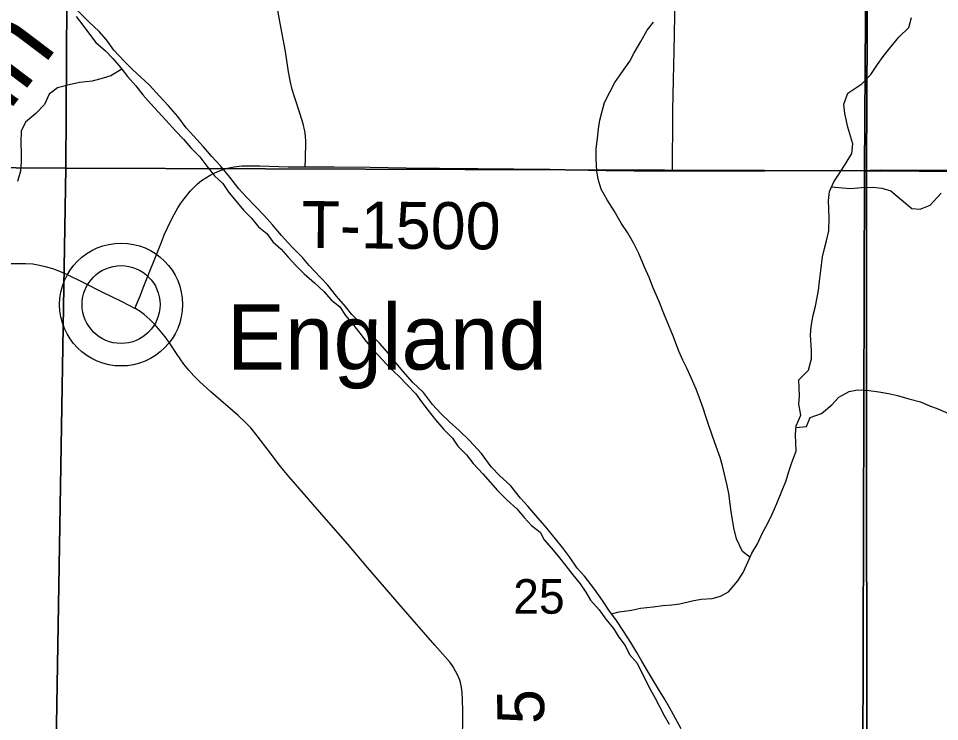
# Model space of a CAD drawing. Extents: x 1874609 to 2204689, y 815661 to 1281160.
# Drawn here: x 2039959 to 2045844, y 1032045 to 1036541 of the extents above; entities that cross this region are included whole.
import ezdxf

# ---------------------------------------------------------------- set-up
doc = ezdxf.new("R2010")
doc.units = 0
for name, color, linetype in [('GM_X_County_Road', 7, 'Continuous'), ('GM_X_County_Road_Text', 7, 'Continuous'), ('GM_X_Major_River', 7, 'Continuous'), ('GM_X_Minor_River', 7, 'Continuous'), ('GM_X_Minor_River_Text', 7, 'Continuous'), ('GM_X_Section', 7, 'Continuous'), ('GM_X_Section_Text', 7, 'Continuous'), ('GM_X_Township', 7, 'Continuous'), ('GM_X_Township_Road', 7, 'Continuous'), ('GM_X_Township_Road_Text', 7, 'Continuous'), ('GM_X_Unincorporated', 7, 'Continuous'), ('GM_X_Unincorporated_Location', 7, 'Continuous'), ('GM_X_Unincorporated_Text', 7, 'Continuous')]:
    doc.layers.add(name, color=color, linetype=linetype)

msp = doc.modelspace()

# ---------------------------------------------------------------- linework, layer by layer
at = {"layer": 'GM_X_County_Road'}
for points in [[(2040703.5, 1034686.6), (2040622.6, 1034728.6), (2040489.9, 1034793.8), (2040372.5, 1034852.7), (2040269.4, 1034902.9), (2040224.5, 1034922.5), (2040178.6, 1034939.7), (2040131.8, 1034953.8), (2040084.2, 1034964.3), (2040052, 1034968.9), (2040003.3, 1034972.2), (2039872, 1034972.8)], [(2042796.6, 1031886.3), (2042798.4, 1032115.8), (2042797, 1032181.3), (2042794.1, 1032230.3), (2042790.5, 1032262.5), (2042784.2, 1032294.2), (2042779.7, 1032309.6), (2042767.4, 1032339.4), (2042752.6, 1032368.3), (2042735.8, 1032396.1), (2042717, 1032422.4), (2042685.7, 1032459.9), (2042620.4, 1032533.5), (2042405.2, 1032781.4), (2042297.3, 1032905.2), (2042190.3, 1033029.7), (2042062.9, 1033179.6), (2041911.8, 1033352.2), (2041772.3, 1033513.4), (2041686.4, 1033612.8), (2041634.2, 1033676.3), (2041554.7, 1033781), (2041484.6, 1033871.9), (2041443.2, 1033922.6), (2041410.1, 1033958.5), (2041362.3, 1034003), (2041188.7, 1034153.7), (2041115.7, 1034220.1), (2041080.5, 1034254.8), (2041047, 1034291.3), (2041016.4, 1034330.2), (2040970.1, 1034398.3), (2040924.5, 1034466.4), (2040895.7, 1034506), (2040865.1, 1034544.4), (2040832.8, 1034581.2), (2040798.4, 1034616.2), (2040762.1, 1034648.3), (2040736.6, 1034666.9), (2040709.7, 1034683.4), (2040703.5, 1034686.6)]]:
    msp.add_lwpolyline(points, dxfattribs=at)
at = {"layer": 'GM_X_Major_River'}
for points in [[(2043390.2, 1033212.6), (2043323.9, 1033294.5), (2043277.7, 1033348.5), (2043213.4, 1033422.4), (2043167.2, 1033474.3), (2043102.8, 1033554.3), (2043034.6, 1033616.2), (2042980.3, 1033674.1), (2042918, 1033760), (2042841.6, 1033841.9), (2042775.3, 1033905.8), (2042713.1, 1033961.8), (2042658.9, 1034015.7), (2042604.6, 1034073.6), (2042546.3, 1034149.5), (2042480, 1034213.5), (2042417.7, 1034283.4), (2042373.5, 1034337.3), (2042313.2, 1034411.3), (2042265, 1034465.2), (2042212.8, 1034517.1), (2042152.5, 1034581.1), (2042090.2, 1034647), (2042048, 1034698.9), (2041991.7, 1034764.9), (2041935.4, 1034834.8), (2041887.2, 1034886.8), (2041816.9, 1034960.7), (2041774.7, 1035012.6), (2041706.4, 1035080.5), (2041640.1, 1035152.4), (2041581.8, 1035220.4), (2041529.5, 1035280.3), (2041475.3, 1035336.2), (2041415, 1035400.2), (2041366.8, 1035452.1), (2041310.5, 1035526.1), (2041250.2, 1035598), (2041191.9, 1035659.9), (2041141.7, 1035719.9), (2041077.4, 1035789.8), (2041031.2, 1035841.7), (2040976.9, 1035913.7), (2040918.6, 1035981.6), (2040860.3, 1036043.6), (2040796, 1036113.5), (2040741.8, 1036165.4), (2040689.6, 1036213.3), (2040637.4, 1036265.2), (2040569, 1036339.2), (2040522.8, 1036405.1), (2040474.6, 1036457.1), (2040408.3, 1036519), (2040331.9, 1036596.9)], [(2040328.2, 1036554), (2040369.9, 1036497.7), (2040413.7, 1036441.3), (2040453.4, 1036387), (2040515.2, 1036334.5), (2040563, 1036284.2), (2040612.8, 1036225.8), (2040656.5, 1036169.4), (2040708.2, 1036111), (2040754, 1036052.6), (2040805.7, 1035994.2), (2040851.5, 1035943.9), (2040901.3, 1035891.5), (2040963, 1035823), (2041014.7, 1035768.6), (2041060.5, 1035714.2), (2041118.2, 1035655.8), (2041162, 1035597.4), (2041211.7, 1035535), (2041265.5, 1035484.7), (2041303.2, 1035428.3), (2041349, 1035374), (2041396.7, 1035315.6), (2041446.5, 1035265.2), (2041492.3, 1035208.8), (2041546.1, 1035166.5), (2041583.8, 1035112.1), (2041637.7, 1035065.7), (2041683.4, 1035015.4), (2041733.2, 1034959), (2041785, 1034908.6), (2041850.7, 1034850.1), (2041910.5, 1034795.7), (2041956.3, 1034741.3), (2042012.1, 1034696.9), (2042049.8, 1034642.6), (2042093.6, 1034588.2), (2042141.3, 1034527.9), (2042181.1, 1034475.5), (2042228.8, 1034417.2), (2042282.6, 1034360.7), (2042334.3, 1034304.3), (2042390.1, 1034253.9), (2042439.9, 1034199.5), (2042497.6, 1034141.1), (2042533.4, 1034088.8), (2042577.2, 1034034.4), (2042622.9, 1033974.1)], [(2042622.9, 1033974.1), (2042676.6, 1033913.7), (2042732.4, 1033857.2), (2042766.1, 1033806.9), (2042821.9, 1033750.5), (2042863.6, 1033696.2), (2042925.4, 1033629.7), (2042973.1, 1033575.3), (2043020.9, 1033523), (2043082.6, 1033460.5), (2043142.4, 1033406.1), (2043190.1, 1033349.7), (2043237.9, 1033299.3), (2043291.8, 1033256.9), (2043317.5, 1033206.7), (2043365.3, 1033154.3), (2043417, 1033091.9), (2043456.8, 1033041.6), (2043500.5, 1032983.2), (2043548.3, 1032926.9), (2043584, 1032872.5), (2043613.8, 1032822.3), (2043669.5, 1032759.9), (2043711.2, 1032699.5), (2043761, 1032641.1), (2043794.7, 1032584.8), (2043836.5, 1032530.5), (2043864.2, 1032474.2), (2043911.9, 1032417.8), (2043969.4, 1032301.3), (2043997.1, 1032247), (2044026.9, 1032194.8), (2044054.6, 1032140.5), (2044084.3, 1032084.2), (2044116.1, 1032028)], [(2044192.9, 1031999), (2044156.7, 1032065), (2044118.4, 1032135), (2044086.2, 1032191), (2044048, 1032253), (2044015.8, 1032305), (2043977.6, 1032369), (2043941.3, 1032431), (2043909.1, 1032487), (2043870.9, 1032551), (2043824.6, 1032622.9), (2043776.3, 1032696.9), (2043736.1, 1032750.9), (2043691.8, 1032818.9), (2043639.6, 1032890.8), (2043575.2, 1032974.8), (2043529, 1033026.7), (2043480.7, 1033098.7), (2043434.5, 1033158.6), (2043390.2, 1033212.6)]]:
    msp.add_lwpolyline(points, dxfattribs=at)
at = {"layer": 'GM_X_Minor_River'}
for points in [[(2044633.2, 1033094.9), (2044586.2, 1033132.1), (2044545.9, 1033214.1), (2044529.7, 1033284.2), (2044521.5, 1033334.3), (2044513.3, 1033388.3), (2044507.2, 1033438.4), (2044497, 1033502.5), (2044486.8, 1033554.5), (2044458.4, 1033680.7), (2044442.2, 1033732.7), (2044418, 1033804.7), (2044391.7, 1033876.8), (2044369.5, 1033938.8), (2044351.3, 1033994.8), (2044333.1, 1034048.9), (2044314.9, 1034102.9), (2044288.7, 1034170.9), (2044258.5, 1034239), (2044230.2, 1034305), (2044204.1, 1034357), (2044177.8, 1034413), (2044143.5, 1034505.1), (2044107.2, 1034593.1), (2044087, 1034643.1), (2044050.7, 1034735.2), (2044012.4, 1034823.2), (2043990.2, 1034881.2), (2043960, 1034951.2), (2043923.7, 1035037.3), (2043891.4, 1035101.3), (2043851.2, 1035171.3), (2043810.9, 1035231.3), (2043764.6, 1035311.2), (2043720.4, 1035381.2), (2043682.1, 1035449.2), (2043663.9, 1035513.3), (2043653.7, 1035567.3), (2043649.5, 1035641.4), (2043651.3, 1035705.6), (2043659.1, 1035775.7), (2043664.9, 1035835.8), (2043672.8, 1035889.9), (2043686.7, 1035940.1), (2043704.5, 1036004.2), (2043740.3, 1036074.5), (2043770.2, 1036130.7), (2043814.1, 1036194.9), (2043866, 1036267.2), (2043893.8, 1036321.4), (2043935.7, 1036393.6), (2043975.5, 1036465.8), (2044017.4, 1036518.1)], [(2043748.7, 1032734), (2043796.2, 1032747.1), (2043876.3, 1032757.3), (2043934.3, 1032769.5), (2044014.4, 1032779.8), (2044076.5, 1032788), (2044134.5, 1032792.2), (2044184.6, 1032798.3), (2044264.7, 1032816.6), (2044320.7, 1032826.8), (2044390.8, 1032833), (2044444.8, 1032847.2), (2044496.8, 1032875.4), (2044554.7, 1032945.7), (2044588.6, 1032997.9), (2044622.4, 1033068.1), (2044644.3, 1033122.3), (2044680.2, 1033182.5), (2044714, 1033252.7), (2044743.9, 1033308.9), (2044775.8, 1033371.1), (2044805.6, 1033439.3), (2044837.4, 1033517.5), (2044861.3, 1033579.7), (2044883.1, 1033649.9), (2044901, 1033702), (2044928.8, 1033774.2), (2044926.6, 1033826.3), (2044924.5, 1033880.4), (2044928.3, 1033936.5), (2044958.2, 1034004.7), (2044945.9, 1034074.8), (2044949.8, 1034128.9), (2044947.6, 1034179), (2044945.5, 1034231.1), (2045007.4, 1034291.4), (2045025.2, 1034363.5), (2045027.1, 1034415.6), (2045020.7, 1034517.8), (2045024.6, 1034571.9), (2045036.4, 1034644), (2045052.2, 1034702.2), (2045070, 1034802.4), (2045077.8, 1034860.5), (2045085.6, 1034928.7), (2045095.4, 1035016.8), (2045109.3, 1035069), (2045121.1, 1035119.1), (2045137, 1035183.2), (2045138.7, 1035263.4), (2045136.5, 1035323.5), (2045134.4, 1035377.6), (2045140.2, 1035433.7), (2045168.1, 1035495.9), (2045202, 1035548.1), (2045247.8, 1035618.3), (2045283.7, 1035678.5), (2045289.5, 1035738.7), (2045257.2, 1035846.7), (2045238.9, 1035932.8), (2045232.7, 1035992.9), (2045258.5, 1036063.1), (2045348.5, 1036123.5), (2045404.4, 1036181.8), (2045448.3, 1036246), (2045484.2, 1036298.2), (2045526.1, 1036350.4), (2045584, 1036420.7), (2045647.9, 1036483), (2045665.7, 1036547.2)], [(2040619.1, 1036217.5), (2040549.5, 1036174.8), (2040499.5, 1036158.6), (2040429.4, 1036140.4), (2040349.4, 1036132.1), (2040283.3, 1036115.9), (2040209.2, 1036097.6), (2040155.3, 1036057.4), (2040125.4, 1035991.2), (2040069.5, 1035932.9), (2040003.6, 1035878.6), (2039975.7, 1035820.5), (2039973.9, 1035748.3), (2039976.1, 1035680.2), (2039976.3, 1035626.1), (2039972.5, 1035564), (2039952.6, 1035497.8)], [(2045154.2, 1035464.9), (2045224.3, 1035458), (2045276.4, 1035454.1), (2045346.4, 1035460.4), (2045418.5, 1035462.6), (2045474.6, 1035454.8), (2045532.8, 1035438.9), (2045601, 1035381), (2045667.3, 1035325.1), (2045721.4, 1035321.3), (2045783.4, 1035347.5), (2045855.3, 1035423.9)], [(2044927.6, 1033925.8), (2044994.4, 1033932.7), (2045018.3, 1033988.9), (2045090.3, 1034015.2), (2045156.2, 1034069.4), (2045200.2, 1034119.7), (2045266.2, 1034155.9), (2045320.2, 1034166.1), (2045394.3, 1034162.3), (2045456.4, 1034154.5), (2045518.6, 1034142.7), (2045574.7, 1034130.8), (2045648.8, 1034109), (2045723, 1034089.2), (2045775.1, 1034065.3), (2045833.3, 1034045.5), (2045901.5, 1034015.7)]]:
    msp.add_lwpolyline(points, dxfattribs=at)
at = {"layer": 'GM_X_Section'}
for points in [[(2040294.3, 1040893.1), (2040262.9, 1035584.1), (2034872, 1035619.9), (2034947, 1040890.8)], [(2040294.3, 1040893.1), (2045397.3, 1040861), (2045399.6, 1040772.9), (2045363.8, 1035565.9), (2040262.9, 1035584.1)], [(2050755, 1040673.6), (2050614.9, 1035534.3), (2045363.8, 1035565.9), (2045399.6, 1040772.9)], [(2034872, 1035619.9), (2040262.9, 1035584.1), (2040171.6, 1030246.9), (2034817, 1030315)], [(2045363.8, 1035565.9), (2045350.4, 1030255), (2040171.6, 1030246.9), (2040262.9, 1035584.1)], [(2045363.8, 1035565.9), (2050614.9, 1035534.3), (2050567.4, 1030225.2), (2045350.4, 1030255)]]:
    msp.add_lwpolyline(points, close=True, dxfattribs=at)
at = {"layer": 'GM_X_Township'}
for points in [[(2034180.5, 1056965.4), (2038367, 1056943.1), (2042210.4, 1056922.6), (2044859.9, 1056908.1), (2045481.2, 1056908), (2045478.3, 1056323.1), (2045452.6, 1051074.7), (2045430.5, 1046572.3), (2045427.1, 1045868), (2045402.3, 1040822.5), (2045376.6, 1035587.6), (2045380.1, 1030286.7), (2045359.8, 1024926), (2043822, 1024940.9), (2040548.6, 1024972.7), (2037504.4, 1025002.2), (2030477.9, 1025070.5)], [(2072120.2, 1038512.6), (2072055.1, 1036106.6), (2072018.3, 1033424.1), (2071939.9, 1030867.8), (2071602.1, 1025081.7), (2071562, 1025081.6), (2069085.5, 1025066.6), (2063573.4, 1025018.6), (2058377.3, 1024992.2), (2055039.1, 1024975.2), (2052050.6, 1024960), (2045359.8, 1024926), (2045380.1, 1030286.7), (2045376.6, 1035587.6), (2045402.3, 1040822.5)]]:
    msp.add_lwpolyline(points, dxfattribs=at)
at = {"layer": 'GM_X_Township_Road'}
for points in [[(2041790.8, 1035592.2), (2041792.4, 1035640.8), (2041793.5, 1035673.6), (2041795, 1035722.7), (2041795.3, 1035755.2), (2041793.2, 1035787.4), (2041788.5, 1035819.4), (2041777.3, 1035867), (2041759.2, 1035929.8), (2041723, 1036038.8), (2041708.8, 1036086.2), (2041697.1, 1036134.2), (2041685.1, 1036198.9), (2041665.3, 1036328.7), (2041630.3, 1036522.3), (2041586.1, 1036764.4)], [(2044137.4, 1035566.2), (2044137.6, 1035608.4), (2044138.1, 1035674), (2044139.8, 1035821.5), (2044139.6, 1035903.5), (2044140.3, 1035952.8), (2044145.3, 1036149.8), (2044149.4, 1036330.5), (2044154.7, 1036675.4)], [(2040703.5, 1034686.6), (2040719.9, 1034726.8), (2040738.2, 1034771.7), (2040757, 1034819.3), (2040873.3, 1035111.6), (2040879.1, 1035126.6), (2040891.1, 1035156.8), (2040910.6, 1035201.5), (2040938.9, 1035260.8), (2040954.4, 1035288.1), (2040966, 1035310.1), (2040978.5, 1035331.1), (2040996.5, 1035359.1), (2041010.5, 1035377.8), (2041025.8, 1035398.6), (2041040.7, 1035416.8), (2041056.9, 1035436.7), (2041079.3, 1035460.7), (2041103.2, 1035483.1), (2041128.7, 1035503.8), (2041155.6, 1035522.4), (2041183.8, 1035539.1), (2041213.1, 1035553.9), (2041243.2, 1035566.9), (2041274.1, 1035577.8), (2041305.8, 1035586.2), (2041338, 1035592.4), (2041386.8, 1035597.9), (2041435.9, 1035599.6), (2041501.5, 1035598.4), (2041681.8, 1035593), (2041790.8, 1035592.2)], [(2041790.8, 1035592.2), (2041796.6, 1035592.2), (2041977, 1035592.5), (2042206.4, 1035589.4), (2042435.9, 1035586.9), (2042649, 1035583.5), (2042894.7, 1035581), (2042993, 1035579.9), (2043124.2, 1035579.1), (2043255.2, 1035577.6), (2043337.1, 1035576.9), (2043353.4, 1035576.5), (2043500.7, 1035572.8), (2043598.9, 1035570.8), (2043713.7, 1035568.9), (2043894, 1035566.5), (2044041.6, 1035565.5), (2044137.4, 1035566.2)], [(2044137.4, 1035566.2), (2044221.7, 1035566.8), (2044287.2, 1035566.4), (2044352.7, 1035566.1), (2044467.4, 1035565.8), (2044729.8, 1035565.9), (2045106.9, 1035568.7), (2045400, 1035571.3)], [(2045400, 1035571.3), (2045469.5, 1035572.5), (2045600.5, 1035570.9), (2045796.8, 1035570.4), (2045927.8, 1035570.2), (2046042.5, 1035570.2), (2046288.5, 1035570.7), (2046403.3, 1035570.4), (2046501.6, 1035570.3), (2046665.4, 1035570.4), (2046911.3, 1035569), (2047353.9, 1035567.5), (2047501.4, 1035567.1), (2047730.5, 1035566.2), (2047845.1, 1035564.5), (2047965.5, 1035562.9)]]:
    msp.add_lwpolyline(points, dxfattribs=at)
at = {"layer": 'GM_X_Unincorporated'}
for radius in [392.8, 249]:
    msp.add_circle((2040615, 1034711.6), radius, dxfattribs=at)
at = {"layer": 'GM_X_Unincorporated_Location'}
msp.add_line((2040615, 1034711.6), (2040615, 1034711.6), dxfattribs=at)

# ---------------------------------------------------------------- texts
at = {"layer": 'GM_X_County_Road_Text'}
msp.add_text('5', height=300, rotation=90.72678, dxfattribs=at).set_placement((2043319.5, 1032030.3))
at = {"layer": 'GM_X_Minor_River_Text'}
msp.add_text('Run', height=500.17, rotation=52.89045, dxfattribs=at).set_placement((2039471.4, 1035379))
at = {"layer": 'GM_X_Section_Text'}
msp.add_text('25', height=221, rotation=0.00001, dxfattribs=at).set_placement((2043120.3, 1032734.8))
at = {"layer": 'GM_X_Township_Road_Text'}
msp.add_text('T-1500', height=300, rotation=359.53892, dxfattribs=at).set_placement((2041767.4, 1035073.9))
at = {"layer": 'GM_X_Unincorporated_Text'}
msp.add_text('England', height=417, rotation=0.00001, dxfattribs=at).set_placement((2041289.9, 1034296.3))

doc.saveas('drawing.dxf')
